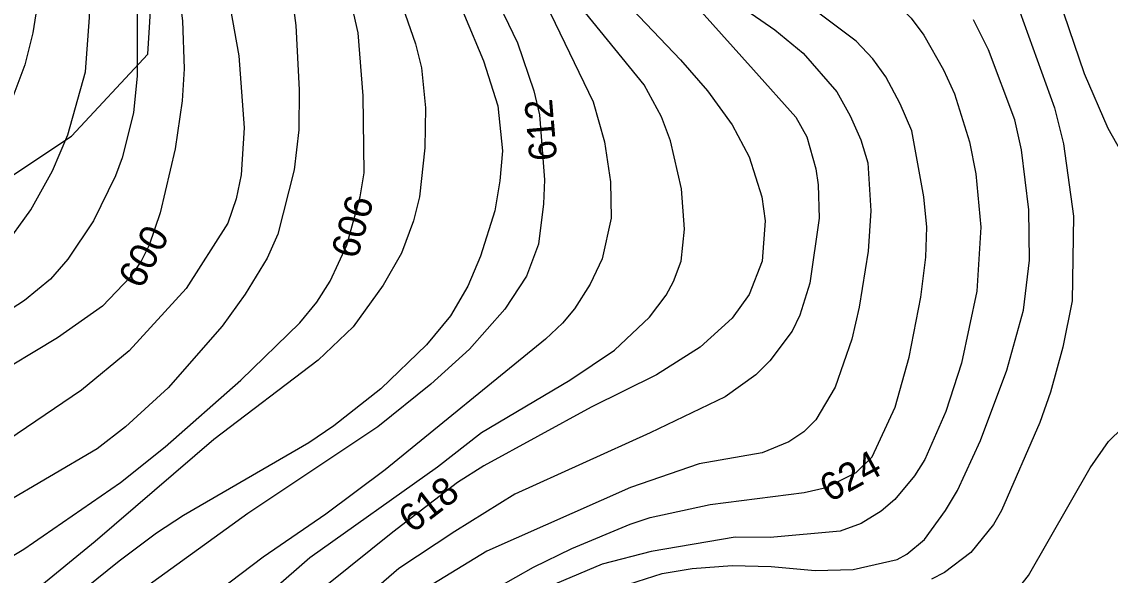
# Model space of a CAD drawing. Extents: x -709418 to -703832, y -1161719 to -1157826.
# Drawn here: x -708772.4 to -708457.9, y -1161524.2 to -1161364.4 of the extents above; entities that cross this region are included whole.
import ezdxf

# ---------------------------------------------------------------- set-up
doc = ezdxf.new("R2010")
doc.units = 0
for name, color, linetype in [('103_hranice KÚ', 7, 'Continuous'), ('120_vrstevnice hlavní', 7, 'Continuous'), ('121_vrstevnice hlavní_popis', 7, 'Continuous'), ('122_vrstevnice základní', 7, 'Continuous')]:
    doc.layers.add(name, color=color, linetype=linetype)

msp = doc.modelspace()

# ---------------------------------------------------------------- linework, layer by layer
at = {"layer": '103_hranice KÚ'}
msp.add_lwpolyline([(-708804.47, -1161428.27), (-708758.03, -1161397.48), (-708735.99, -1161373.78), (-708734.84, -1161354.97), (-708718.77, -1161332.55), (-708710.35, -1161328.22), (-708674.72, -1161349.64), (-708671.55, -1161351.55), (-708632.49, -1161291.91), (-708615.92, -1161270.42), (-708597.31, -1161247.69), (-708572.53, -1161221.61), (-708566.42, -1161215.18), (-708540.16, -1161188.6), (-708538.52, -1161177.39), (-708520.38, -1161165.46), (-708493.07, -1161143.15), (-708472.13, -1161127.45)], dxfattribs=at)
at = {"layer": '120_vrstevnice hlavní'}
for points in [[(-708672.86, -1161134.54), (-708676.18, -1161139.6), (-708689.54, -1161164.31), (-708704.1, -1161195.14), (-708706.85, -1161202.23), (-708712.2, -1161223.2), (-708721.89, -1161258.79), (-708727.39, -1161280.48), (-708729.56, -1161293.5), (-708730.14, -1161323.88), (-708729.41, -1161336.89), (-708725.94, -1161364.09), (-708725.51, -1161377.97), (-708726.09, -1161387.23), (-708728.11, -1161401.12), (-708732.45, -1161419.63), (-708735.63, -1161428.89), (-708737.95, -1161433.52), (-708741.13, -1161438.15)], [(-708664.9, -1161319.25), (-708644.51, -1161362.64), (-708639.01, -1161375.66), (-708634.82, -1161388.68), (-708633.51, -1161401.69), (-708634.24, -1161410.37), (-708635.68, -1161419.05), (-708639.88, -1161432.07), (-708643.49, -1161440.75), (-708648.56, -1161449.28), (-708655.5, -1161457.67), (-708668.66, -1161470.4), (-708682.26, -1161481.1), (-708689.49, -1161486.02), (-708725.65, -1161507), (-708733.46, -1161512.06), (-708744.31, -1161520.16), (-708767.6, -1161538.96), (-708782.35, -1161548.36)], [(-708485.25, -1161358.01), (-708473.97, -1161389.26), (-708471.37, -1161399.67), (-708468.47, -1161420.5), (-708468.83, -1161445.03), (-708471.51, -1161458.4), (-708475.13, -1161471.41), (-708478.17, -1161480.09), (-708489.3, -1161505.55), (-708491.62, -1161509.6), (-708498.13, -1161517.7), (-708505.79, -1161523.49), (-708509.55, -1161525.36)], [(-708576.09, -1161361.48), (-708560.94, -1161378.29), (-708548.75, -1161392), (-708545.57, -1161397.64), (-708542.97, -1161406.9), (-708542.24, -1161411.53), (-708541.95, -1161421.08), (-708544.7, -1161439.88), (-708547.6, -1161449.14), (-708549.77, -1161453.77), (-708556.27, -1161462.3), (-708560.32, -1161466.35), (-708569.15, -1161472.71), (-708590.84, -1161483.13), (-708629.9, -1161500.78), (-708647.26, -1161511.62), (-708663.46, -1161522.33)], [(-708741.13, -1161438.15), (-708749.09, -1161446.53), (-708762.1, -1161455.65), (-708782.35, -1161467.8)], [(-708663.46, -1161522.33), (-708678.64, -1161535.49), (-708697.88, -1161551.11), (-708726.38, -1161576.57), (-708749.37, -1161601.74), (-708767.31, -1161626.18), (-708780.18, -1161638.19), (-708788.14, -1161644.12), (-708788.92, -1161644.59)]]:
    msp.add_lwpolyline(points, dxfattribs=at)
at = {"layer": '122_vrstevnice základní'}
for points in [[(-708625.56, -1161113.71), (-708667.8, -1161172.87), (-708684.86, -1161205.27), (-708693.83, -1161226.1), (-708698.32, -1161239.98), (-708700.63, -1161250.98), (-708702.8, -1161267.18), (-708703.23, -1161285.4), (-708702.22, -1161307.68), (-708697.16, -1161336.03), (-708693.25, -1161365.53), (-708692.24, -1161384.05), (-708692.38, -1161395.62), (-708693.69, -1161407.19), (-708698.46, -1161425.71), (-708701.5, -1161432.65), (-708707.86, -1161443.06), (-708714.52, -1161452.32), (-708730.14, -1161470.11), (-708742.43, -1161481.39), (-708750.68, -1161487.76), (-708792.02, -1161511.98)], [(-708697.59, -1161129.04), (-708733.32, -1161184.73), (-708743.59, -1161203.24), (-708750.97, -1161219.44), (-708758.78, -1161242.58), (-708764.27, -1161270.36), (-708767.89, -1161300.44), (-708768.03, -1161318.96), (-708767.17, -1161344.42), (-708767.45, -1161355.99), (-708769.19, -1161367.56), (-708771.5, -1161376.81), (-708775.84, -1161388.39), (-708781.92, -1161399.96), (-708786.98, -1161407.05), (-708793.2, -1161413.84), (-708802.75, -1161422.09), (-708812.73, -1161428.02), (-708839.05, -1161438.29), (-708853.23, -1161442.92), (-708867.4, -1161445.38), (-708895.75, -1161449.14), (-708911.95, -1161452.75), (-708920.06, -1161455.5)], [(-708684.57, -1161135.84), (-708694.7, -1161151.17), (-708705.55, -1161169.4), (-708714.66, -1161187.62), (-708722.04, -1161205.85), (-708724.78, -1161214.24), (-708733.9, -1161248.95), (-708736.36, -1161260.52), (-708738.09, -1161272.09), (-708740.84, -1161298.13), (-708742, -1161317.51), (-708741.56, -1161334), (-708739.1, -1161360.04), (-708739.1, -1161380), (-708740.12, -1161390.7), (-708743.44, -1161403.72), (-708745.32, -1161408.93), (-708751.69, -1161421.94), (-708759.07, -1161432.94), (-708764.13, -1161438.72), (-708771.65, -1161444.94), (-708790.16, -1161456.8), (-708806.36, -1161465.92), (-708820.25, -1161472.14)], [(-708778.01, -1161430.04), (-708769.77, -1161418.76), (-708763.55, -1161407.48), (-708759.07, -1161397.07), (-708754, -1161378.84), (-708752.85, -1161363.22), (-708752.27, -1161344.99), (-708752.7, -1161334.58), (-708752.12, -1161305.94), (-708750.53, -1161279.9), (-708747.35, -1161256.47), (-708743.73, -1161240.85), (-708739.1, -1161225.23), (-708723.48, -1161186.17), (-708712.49, -1161165.92), (-708695.42, -1161137)], [(-708581.73, -1161412.69), (-708584.91, -1161398.8), (-708587.52, -1161391.86), (-708592.58, -1161382.6), (-708615.87, -1161353.96), (-708622.38, -1161344.7), (-708633.8, -1161324.6), (-708637.85, -1161315.49), (-708642.05, -1161303.92), (-708644.8, -1161292.34), (-708645.66, -1161285.4), (-708645.95, -1161269.2), (-708644.94, -1161257.63), (-708641.61, -1161243.74), (-708637.71, -1161234.49), (-708634.09, -1161227.54), (-708620.64, -1161206.71), (-708604.59, -1161183.86), (-708588.53, -1161166.5), (-708581.15, -1161159.85), (-708567.41, -1161149), (-708555.12, -1161137.86)], [(-708782.64, -1161523.2), (-708771.79, -1161516.69), (-708743.88, -1161497.45), (-708731, -1161487.18), (-708709.16, -1161467.94), (-708692.09, -1161451.31), (-708687.18, -1161445.38), (-708683.27, -1161439.3), (-708678.5, -1161428.89), (-708674.59, -1161415), (-708673.44, -1161408.06), (-708673.72, -1161385.78), (-708675.17, -1161367.56), (-708679.37, -1161349.33), (-708688.48, -1161316.93), (-708691.23, -1161304.78), (-708693.11, -1161292.63), (-708693.54, -1161276.43), (-708692.82, -1161262.26), (-708689.35, -1161242.01), (-708681.68, -1161219.73), (-708667.36, -1161191.38)], [(-708655.64, -1161236.22), (-708658.68, -1161250.11), (-708661, -1161266.31), (-708661, -1161280.19), (-708659.55, -1161291.76), (-708655.64, -1161310.28), (-708652.32, -1161321.85), (-708649.71, -1161328.79), (-708633.95, -1161360.61), (-708633.08, -1161362.35), (-708629.17, -1161370.45), (-708624.4, -1161384.34), (-708622.81, -1161391.28), (-708621.36, -1161410.08), (-708621.65, -1161417.03), (-708623.1, -1161428.6), (-708626.57, -1161437.85), (-708632.79, -1161447.4), (-708643.06, -1161458.97), (-708654.2, -1161469.1), (-708669.53, -1161481.39), (-708707.14, -1161506.42), (-708745.32, -1161534.04)], [(-708715.38, -1161265.44), (-708717.41, -1161277.01), (-708718.57, -1161290.9), (-708718.57, -1161302.47), (-708716.54, -1161327.93), (-708712.2, -1161360.33), (-708709.74, -1161374.21), (-708708.15, -1161395.04), (-708709.02, -1161408.64), (-708710.47, -1161415.58), (-708712.92, -1161422.52), (-708724.93, -1161441.47), (-708741.42, -1161459.41), (-708755.16, -1161470.83), (-708784.38, -1161490.51)], [(-708678.79, -1161312.88), (-708658.68, -1161370.74), (-708656.95, -1161377.68), (-708655.79, -1161389.26), (-708655.93, -1161400.83), (-708657.53, -1161415), (-708659.26, -1161421.94), (-708662.73, -1161431.2), (-708667.94, -1161440.46), (-708676.62, -1161452.46), (-708686.74, -1161462.16), (-708716.97, -1161485.01), (-708751.25, -1161514.52), (-708768.76, -1161528.84), (-708780.62, -1161536.5)], [(-708450.72, -1161330.29), (-708446.63, -1161332.84), (-708441.11, -1161341.65), (-708436.57, -1161355.59), (-708434.92, -1161370.16), (-708434.77, -1161388.68), (-708436.65, -1161395.62), (-708440.58, -1161402.58), (-708444.11, -1161405.52), (-708446.89, -1161406.01), (-708450.92, -1161404.54), (-708454.7, -1161401.85), (-708458.48, -1161395.24), (-708465.29, -1161379.42), (-708474.11, -1161353.38), (-708474.69, -1161345.57), (-708474.12, -1161340.36), (-708472.53, -1161335.16), (-708468.62, -1161330.38), (-708464.33, -1161328.34), (-708457.27, -1161328.58), (-708450.72, -1161330.29)], [(-708609.94, -1161346.15), (-708582.02, -1161375.37), (-708574.21, -1161384.34), (-708567.12, -1161394.17), (-708562.2, -1161403.43), (-708558.59, -1161415), (-708557.58, -1161421.94), (-708558.44, -1161433.52), (-708562.2, -1161443.21), (-708567.12, -1161450.01), (-708576.38, -1161458.4), (-708588.96, -1161466.35), (-708607.91, -1161475.75), (-708638.87, -1161492.68), (-708646.53, -1161497.45), (-708665.19, -1161511.77), (-708703.38, -1161542.43)], [(-708527.49, -1161352.23), (-708521.42, -1161357.29), (-708515.34, -1161363.36), (-708511.72, -1161368.28), (-708506.08, -1161378.26), (-708502.9, -1161385.21), (-708498.56, -1161399.09), (-708496.68, -1161408.35), (-708495.23, -1161423.68), (-708496.39, -1161442.2), (-708500.88, -1161463.02), (-708505.36, -1161476.91), (-708511.43, -1161490.8), (-708514.47, -1161495.57), (-708520.11, -1161502.37), (-708524.02, -1161505.69), (-708529.8, -1161509.31), (-708535.88, -1161511.48), (-708556.13, -1161513.36), (-708566.25, -1161513.22), (-708590.56, -1161517.41), (-708604.73, -1161521.03), (-708627.01, -1161530.43)], [(-708619.63, -1161362.06), (-708607.33, -1161387.52), (-708604.01, -1161399.09), (-708602.27, -1161410.66), (-708602.13, -1161421.08), (-708604.65, -1161432.82), (-708608.18, -1161440.16), (-708612.71, -1161447.26), (-708616.16, -1161451.45), (-708621.07, -1161456.08), (-708667.36, -1161493.83), (-708684.57, -1161506.56), (-708702.65, -1161519), (-708721.31, -1161533.18)], [(-708624.55, -1161521.89), (-708613.41, -1161516.54), (-708596.63, -1161509.45), (-708590.84, -1161507.57), (-708573.49, -1161503.81), (-708546.29, -1161500.34), (-708539.93, -1161498.9), (-708531.25, -1161494.56), (-708526.62, -1161490.07), (-708519.97, -1161475.75), (-708515.92, -1161461.29), (-708512.59, -1161443.93), (-708511.15, -1161432.36), (-708510.85, -1161423.68), (-708511.72, -1161415), (-708515.19, -1161395.91), (-708518.52, -1161388.1), (-708522.72, -1161380.29), (-708526.48, -1161375.08), (-708531.25, -1161370.02), (-708542.82, -1161361.34)], [(-708561.63, -1161362.06), (-708554.83, -1161366.69), (-708546.58, -1161373.49), (-708536.89, -1161384.63), (-708532.99, -1161391.57), (-708529.95, -1161398.51), (-708527.92, -1161405.17), (-708527.06, -1161419.05), (-708527.78, -1161430.62)], [(-708601.84, -1161528.4), (-708587.37, -1161523.77), (-708578.69, -1161522.33), (-708567.12, -1161521.46), (-708555.84, -1161521.75), (-708543.11, -1161522.91), (-708532.12, -1161522.62), (-708519.39, -1161519.72), (-708516.64, -1161518.13), (-708511.58, -1161513.94), (-708505.5, -1161505.55), (-708502.03, -1161499.76), (-708495.38, -1161485.3), (-708487.71, -1161465.05), (-708482.94, -1161447.69), (-708481.2, -1161433.23), (-708481.35, -1161418.76), (-708483.52, -1161401.41), (-708485.4, -1161392.73), (-708493.06, -1161372.48), (-708497.4, -1161363.8)], [(-708894.45, -1161644.59), (-708876.95, -1161638.19), (-708870.01, -1161636.31), (-708844.55, -1161631.1), (-708830.66, -1161627.34), (-708808.97, -1161619.53), (-708791.9, -1161611.72), (-708781.2, -1161604.63), (-708773.39, -1161598.41), (-708752.85, -1161577.44), (-708722.76, -1161548.51), (-708689.2, -1161519.15), (-708652.32, -1161492.96), (-708639.59, -1161482.98), (-708613.99, -1161467.94), (-708601.11, -1161459.26), (-708590.99, -1161449.72), (-708586.22, -1161443.35), (-708584.05, -1161439.45), (-708581.88, -1161433.52), (-708580.86, -1161424.26), (-708581.73, -1161412.69)], [(-708527.78, -1161430.62), (-708530.38, -1161446.82), (-708532.55, -1161456.08), (-708537.33, -1161469.97), (-708542.97, -1161479.37), (-708546.44, -1161482.84), (-708550.78, -1161485.73), (-708558.44, -1161488.92), (-708576.67, -1161492.1), (-708596.48, -1161498.9), (-708638, -1161517.27), (-708653.62, -1161526.81), (-708657.81, -1161530.43), (-708662.3, -1161533.32), (-708671.56, -1161541.42), (-708675.89, -1161545.33), (-708705.4, -1161569.63), (-708714.66, -1161578.02), (-708729.7, -1161594.65), (-708750.68, -1161622.42), (-708765.57, -1161639.34), (-708771.04, -1161644.59)], [(-708622.96, -1161556.03), (-708606.76, -1161549.52), (-708596.63, -1161546.77), (-708574.35, -1161543.45), (-708566.25, -1161543.01), (-708552.08, -1161543.59), (-708533.85, -1161547.5), (-708523.73, -1161548.22), (-708509.55, -1161546.05), (-708499.43, -1161542.29), (-708495.52, -1161539.69), (-708488.58, -1161533.32), (-708481.49, -1161524.35), (-708463.7, -1161493.25), (-708458.35, -1161485.59), (-708454.3, -1161481.68)], [(-708752.03, -1161644.59), (-708748.22, -1161639.2), (-708736.36, -1161620.98), (-708722.9, -1161602.75), (-708712.35, -1161589.73), (-708693.83, -1161571.94), (-708673.87, -1161556.61), (-708654.05, -1161540.41), (-708639.88, -1161530.57), (-708624.55, -1161521.89)]]:
    msp.add_lwpolyline(points, dxfattribs=at)

# ---------------------------------------------------------------- texts
at = {"layer": '121_vrstevnice hlavní_popis'}
for s, rotation, p in [('612', 94.9191, (-708617.68, -1161404.24)), ('606', 74.2441, (-708675.47, -1161433.18)), ('600', 62.4643, (-708737.81, -1161441.89)), ('624', 28.4529, (-708538.97, -1161503.33)), ('618', 37.5878, (-708659.53, -1161512.32))]:
    msp.add_text(s, height=8, rotation=rotation, dxfattribs=at).set_placement(p)

doc.saveas('drawing.dxf')
